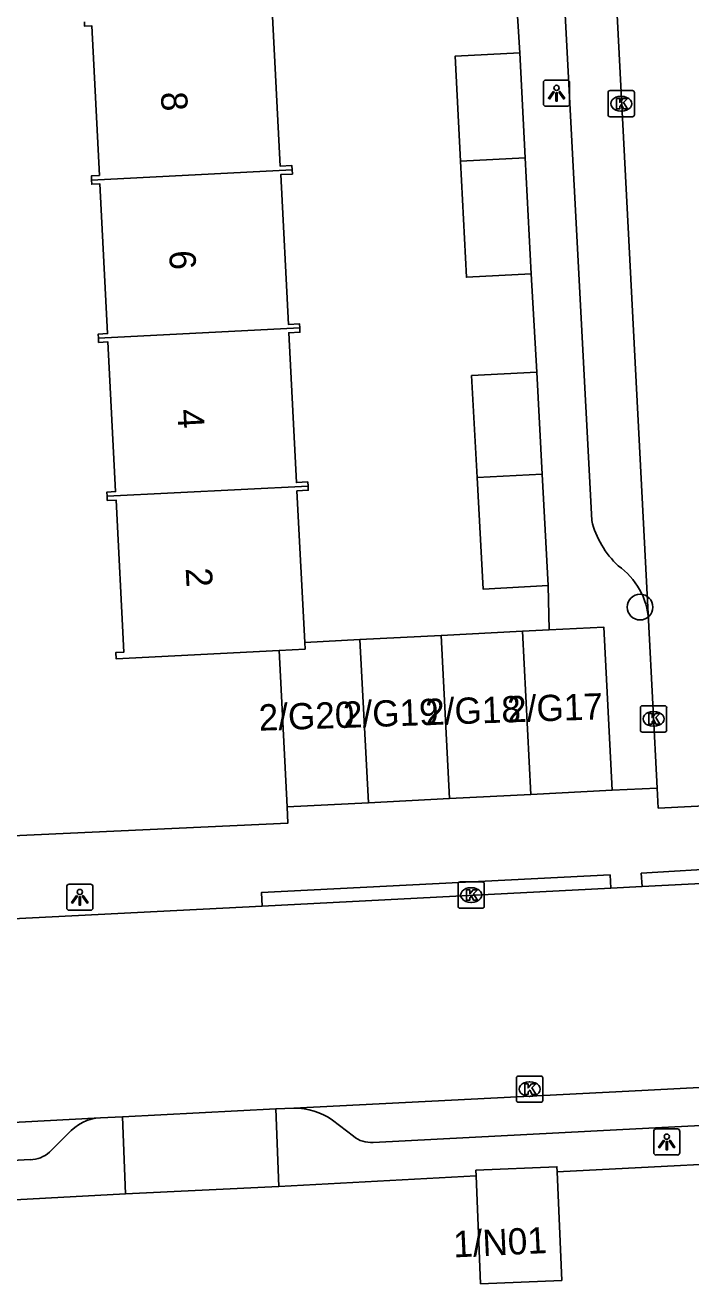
# Model space of a CAD drawing. Extents: x 161084 to 161928, y 385355 to 386522.
# Drawn here: x 161442.17 to 161467.53, y 385436.94 to 385484.89 of the extents above; entities that cross this region are included whole.
import ezdxf

# ---------------------------------------------------------------- set-up
doc = ezdxf.new("R2010")
doc.units = 0
for name, color, linetype in [('IMGEO_Boom', 7, 'Continuous'), ('IMGEO_Kolk', 7, 'Continuous'), ('IMGEO_Lichtpunt', 7, 'Continuous'), ('IMGEO_Pand', 7, 'Continuous'), ('IMGEO_Pand_nummerreeks', 7, 'Continuous'), ('IMGEO_Rijbaan_lokaal_open', 7, 'Continuous'), ('IMGEO_Voetpad_open', 7, 'Continuous')]:
    doc.layers.add(name, color=color, linetype=linetype)

msp = doc.modelspace()

# ---------------------------------------------------------------- linework, layer by layer
at = {"layer": 'IMGEO_Boom'}
msp.add_circle((161465.591, 385462.722), 0.489, dxfattribs=at)
at = {"layer": 'IMGEO_Kolk'}
for p, q in [((161464.373, 385481.473), (161464.373, 385482.325)), ((161464.448, 385482.399), (161465.3, 385482.399)), ((161465.374, 385482.325), (161465.374, 385481.473)), ((161464.861, 385482.179), (161464.886, 385482.179)), ((161465.3, 385481.399), (161464.448, 385481.399)), ((161464.884, 385481.619), (161464.859, 385481.619)), ((161465.604, 385458.037), (161465.604, 385458.889)), ((161465.679, 385458.963), (161466.531, 385458.963)), ((161466.605, 385458.889), (161466.605, 385458.037)), ((161466.092, 385458.743), (161466.117, 385458.743)), ((161466.531, 385457.963), (161465.679, 385457.963)), ((161466.115, 385458.183), (161466.09, 385458.183)), ((161458.659, 385451.327), (161458.659, 385452.179)), ((161458.734, 385452.253), (161459.586, 385452.253)), ((161459.66, 385452.179), (161459.66, 385451.327)), ((161459.147, 385452.033), (161459.172, 385452.033)), ((161459.586, 385451.253), (161458.734, 385451.253)), ((161459.17, 385451.473), (161459.145, 385451.473)), ((161460.884, 385443.932), (161460.884, 385444.784)), ((161460.959, 385444.858), (161461.811, 385444.858)), ((161461.372, 385444.638), (161461.397, 385444.638)), ((161461.885, 385444.784), (161461.885, 385443.932)), ((161461.395, 385444.078), (161461.37, 385444.078)), ((161461.811, 385443.858), (161460.959, 385443.858))]:
    msp.add_line(p, q, dxfattribs=at)
for points in [[(161464.373, 385481.473), (161464.373, 385482.325)], [(161464.448, 385482.399), (161465.3, 385482.399)], [(161465.374, 385482.325), (161465.374, 385481.473)], [(161464.694, 385482.099), (161464.817, 385482.099), (161464.817, 385481.948), (161464.947, 385482.099), (161465.111, 385482.099), (161464.965, 385481.948), (161465.118, 385481.699), (161464.966, 385481.699), (161464.881, 385481.863), (161464.817, 385481.796), (161464.817, 385481.699), (161464.694, 385481.699), (161464.694, 385482.099)], [(161465.3, 385481.399), (161464.448, 385481.399)], [(161465.604, 385458.037), (161465.604, 385458.889)], [(161465.679, 385458.963), (161466.531, 385458.963)], [(161466.605, 385458.889), (161466.605, 385458.037)], [(161465.925, 385458.663), (161466.048, 385458.663), (161466.048, 385458.512), (161466.178, 385458.663), (161466.342, 385458.663), (161466.196, 385458.512), (161466.349, 385458.263), (161466.197, 385458.263), (161466.112, 385458.427), (161466.048, 385458.36), (161466.048, 385458.263), (161465.925, 385458.263), (161465.925, 385458.663)], [(161466.531, 385457.963), (161465.679, 385457.963)], [(161458.659, 385451.327), (161458.659, 385452.179)], [(161458.734, 385452.253), (161459.586, 385452.253)], [(161459.66, 385452.179), (161459.66, 385451.327)], [(161458.98, 385451.953), (161459.103, 385451.953), (161459.103, 385451.802), (161459.233, 385451.953), (161459.397, 385451.953), (161459.251, 385451.802), (161459.404, 385451.553), (161459.252, 385451.553), (161459.167, 385451.717), (161459.103, 385451.65), (161459.103, 385451.553), (161458.98, 385451.553), (161458.98, 385451.953)], [(161459.586, 385451.253), (161458.734, 385451.253)], [(161460.884, 385443.932), (161460.884, 385444.784)], [(161460.959, 385444.858), (161461.811, 385444.858)], [(161461.205, 385444.558), (161461.328, 385444.558), (161461.328, 385444.407), (161461.458, 385444.558), (161461.622, 385444.558), (161461.476, 385444.407), (161461.629, 385444.158), (161461.477, 385444.158), (161461.392, 385444.322), (161461.328, 385444.255), (161461.328, 385444.158), (161461.205, 385444.158), (161461.205, 385444.558)], [(161461.885, 385444.784), (161461.885, 385443.932)], [(161461.811, 385443.858), (161460.959, 385443.858)]]:
    msp.add_lwpolyline(points, dxfattribs=at)
for centre, start, end in [((161464.45, 385482.323), 91.552, 178.448), ((161464.45, 385482.323), 91.552, 178.448), ((161465.298, 385482.323), 1.552, 88.448), ((161465.298, 385482.323), 1.552, 88.448), ((161464.45, 385481.475), 181.552, 268.448), ((161464.45, 385481.475), 181.552, 268.448), ((161465.298, 385481.475), 271.552, 358.448), ((161465.298, 385481.475), 271.552, 358.448), ((161465.681, 385458.887), 91.552, 178.448), ((161465.681, 385458.887), 91.552, 178.448), ((161466.529, 385458.887), 1.552, 88.448), ((161466.529, 385458.887), 1.552, 88.448), ((161465.681, 385458.039), 181.552, 268.448), ((161465.681, 385458.039), 181.552, 268.448), ((161466.529, 385458.039), 271.552, 358.448), ((161466.529, 385458.039), 271.552, 358.448), ((161458.736, 385452.177), 91.552, 178.448), ((161458.736, 385452.177), 91.552, 178.448), ((161459.584, 385452.177), 1.552, 88.448), ((161459.584, 385452.177), 1.552, 88.448), ((161458.736, 385451.329), 181.552, 268.448), ((161458.736, 385451.329), 181.552, 268.448), ((161459.584, 385451.329), 271.552, 358.448), ((161459.584, 385451.329), 271.552, 358.448), ((161460.961, 385444.782), 91.552, 178.448), ((161460.961, 385444.782), 91.552, 178.448), ((161461.809, 385444.782), 1.552, 88.448), ((161461.809, 385444.782), 1.552, 88.448), ((161460.961, 385443.934), 181.552, 268.448), ((161460.961, 385443.934), 181.552, 268.448), ((161461.809, 385443.934), 271.552, 358.448), ((161461.809, 385443.934), 271.552, 358.448)]:
    msp.add_arc(centre, 0.0765, start, end, dxfattribs=at)
for centre, major_axis, ratio, start_param, end_param in [((161464.86, 385481.899), (-0.387, 0.002), 0.722429, 4.712389, 7.853982), ((161464.885, 385481.899), (-0.39, 0.002), 0.717154, 1.570796, 4.712389), ((161466.091, 385458.463), (-0.387, 0.002), 0.722429, 4.712389, 7.853982), ((161466.116, 385458.463), (-0.39, 0.002), 0.717154, 1.570796, 4.712389), ((161459.146, 385451.753), (-0.387, 0.002), 0.722429, 4.712389, 7.853982), ((161459.171, 385451.753), (-0.39, 0.002), 0.717154, 1.570796, 4.712389), ((161461.371, 385444.358), (-0.387, 0.002), 0.722429, 4.712389, 7.853982), ((161461.396, 385444.358), (-0.39, 0.002), 0.717154, 1.570796, 4.712389)]:
    msp.add_ellipse(centre, major_axis=major_axis, ratio=ratio, start_param=start_param, end_param=end_param, dxfattribs=at)
at = {"layer": 'IMGEO_Lichtpunt'}
for p, q in [((161462.815, 385482.797), (161462.007, 385482.797)), ((161462.815, 385482.797), (161462.007, 385482.797)), ((161461.913, 385482.702), (161461.913, 385481.895)), ((161461.913, 385482.702), (161461.913, 385481.895)), ((161462.909, 385481.895), (161462.909, 385482.702)), ((161462.909, 385481.895), (161462.909, 385482.702)), ((161462.007, 385481.801), (161462.815, 385481.801)), ((161462.007, 385481.801), (161462.815, 385481.801)), ((161443.756, 385452.072), (161443.756, 385451.265)), ((161443.756, 385452.072), (161443.756, 385451.265)), ((161444.658, 385452.167), (161443.85, 385452.167)), ((161444.658, 385452.167), (161443.85, 385452.167)), ((161444.752, 385451.265), (161444.752, 385452.072)), ((161444.752, 385451.265), (161444.752, 385452.072)), ((161443.85, 385451.171), (161444.658, 385451.171)), ((161443.85, 385451.171), (161444.658, 385451.171)), ((161466.111, 385442.751), (161466.111, 385441.944)), ((161466.111, 385442.751), (161466.111, 385441.944)), ((161467.013, 385442.846), (161466.205, 385442.846)), ((161467.013, 385442.846), (161466.205, 385442.846)), ((161467.107, 385441.944), (161467.107, 385442.751)), ((161467.107, 385441.944), (161467.107, 385442.751)), ((161466.205, 385441.85), (161467.013, 385441.85)), ((161466.205, 385441.85), (161467.013, 385441.85))]:
    msp.add_line(p, q, dxfattribs=at)
for points in [[(161462.287, 385482.366), (161462.326, 385482.338), (161462.138, 385482.076), (161462.1, 385482.103), (161462.287, 385482.366)], [(161462.389, 385482.318), (161462.436, 385482.318), (161462.436, 385481.996), (161462.389, 385481.996), (161462.389, 385482.318)], [(161462.499, 385482.338), (161462.537, 385482.365), (161462.724, 385482.103), (161462.685, 385482.075), (161462.499, 385482.338)], [(161444.13, 385451.736), (161444.169, 385451.708), (161443.981, 385451.446), (161443.943, 385451.473), (161444.13, 385451.736)], [(161444.232, 385451.688), (161444.279, 385451.688), (161444.279, 385451.366), (161444.232, 385451.366), (161444.232, 385451.688)], [(161444.342, 385451.708), (161444.38, 385451.735), (161444.567, 385451.473), (161444.528, 385451.445), (161444.342, 385451.708)], [(161466.485, 385442.415), (161466.524, 385442.387), (161466.336, 385442.125), (161466.298, 385442.152), (161466.485, 385442.415)], [(161466.587, 385442.367), (161466.634, 385442.367), (161466.634, 385442.045), (161466.587, 385442.045), (161466.587, 385442.367)], [(161466.697, 385442.387), (161466.735, 385442.414), (161466.922, 385442.152), (161466.883, 385442.124), (161466.697, 385442.387)]]:
    msp.add_lwpolyline(points, dxfattribs=at)
for centre in [(161462.412, 385482.5), (161444.255, 385451.87), (161466.61, 385442.549)]:
    msp.add_circle(centre, 0.0994, dxfattribs=at)
for centre, start, end in [((161462.007, 385482.702), 90, 180), ((161462.007, 385482.702), 90, 180), ((161462.815, 385482.702), 0, 90), ((161462.815, 385482.702), 0, 90), ((161462.007, 385481.895), 180, 270), ((161462.007, 385481.895), 180, 270), ((161462.815, 385481.895), 270, 0), ((161462.815, 385481.895), 270, 360), ((161443.85, 385452.072), 90, 180), ((161443.85, 385452.072), 90, 180), ((161444.658, 385452.072), 0, 90), ((161444.658, 385452.072), 0, 90), ((161443.85, 385451.265), 180, 270), ((161443.85, 385451.265), 180, 270), ((161444.658, 385451.265), 270, 0), ((161444.658, 385451.265), 270, 360), ((161466.205, 385442.751), 90, 180), ((161466.205, 385442.751), 90, 180), ((161467.013, 385442.751), 0, 90), ((161467.013, 385442.751), 0, 90), ((161466.205, 385441.944), 180, 270), ((161466.205, 385441.944), 180, 270), ((161467.013, 385441.944), 270, 0), ((161467.013, 385441.944), 270, 360)]:
    msp.add_arc(centre, 0.0946, start, end, dxfattribs=at)
at = {"layer": 'IMGEO_Pand'}
for points in [[(161452.045, 385485.401), (161452.053, 385485.241), (161451.596, 385485.218), (161451.888, 385479.515), (161452.333, 385479.538), (161452.341, 385479.378)], [(161444.427, 385485.012), (161444.435, 385484.852), (161444.709, 385484.866), (161445.001, 385479.164), (161444.693, 385479.148), (161444.701, 385478.988)], [(161458.755, 385479.705), (161458.552, 385483.714), (161461.014, 385483.839)], [(161461.014, 385483.839), (161461.217, 385479.831)], [(161461.217, 385479.831), (161458.755, 385479.705)], [(161461.441, 385475.415), (161458.979, 385475.29), (161458.755, 385479.705)], [(161461.217, 385479.831), (161461.441, 385475.415)], [(161444.701, 385478.988), (161452.341, 385479.378)], [(161444.701, 385478.988), (161444.709, 385478.828), (161445.017, 385478.844), (161445.309, 385473.142), (161444.954, 385473.124), (161444.962, 385472.964)], [(161452.341, 385479.378), (161452.349, 385479.218), (161451.905, 385479.196), (161452.197, 385473.493), (161452.62, 385473.515), (161452.628, 385473.355)], [(161452.628, 385473.355), (161444.962, 385472.964)], [(161452.628, 385473.355), (161452.636, 385473.195), (161452.214, 385473.174), (161452.506, 385467.468), (161452.937, 385467.49), (161452.945, 385467.33)], [(161444.962, 385472.964), (161444.971, 385472.804), (161445.325, 385472.822), (161445.616, 385467.12), (161445.283, 385467.103), (161445.291, 385466.943)], [(161459.387, 385467.656), (161459.178, 385471.539), (161461.655, 385471.672)], [(161461.655, 385471.672), (161461.865, 385467.781)], [(161459.387, 385467.656), (161461.865, 385467.781)], [(161462.093, 385463.544), (161459.616, 385463.411), (161459.387, 385467.656)], [(161461.865, 385467.781), (161462.093, 385463.544)], [(161445.291, 385466.943), (161452.945, 385467.33)], [(161445.291, 385466.943), (161445.299, 385466.783), (161445.633, 385466.8), (161445.929, 385461.003), (161445.624, 385460.987), (161445.636, 385460.751), (161451.843, 385461.069)], [(161452.945, 385467.33), (161452.953, 385467.17), (161452.523, 385467.148), (161452.819, 385461.375)], [(161461.115, 385461.8), (161458.02, 385461.641)], [(161462.131, 385461.852), (161461.115, 385461.8)], [(161461.433, 385455.586), (161461.115, 385461.8)], [(161462.131, 385461.852), (161464.21, 385461.958), (161464.528, 385455.744)], [(161452.819, 385461.375), (161452.832, 385461.121), (161451.843, 385461.069)], [(161452.819, 385461.375), (161454.925, 385461.483)], [(161454.925, 385461.483), (161458.02, 385461.641)], [(161454.925, 385461.483), (161455.243, 385455.269)], [(161458.02, 385461.641), (161458.338, 385455.428)], [(161451.843, 385461.069), (161452.148, 385455.111)], [(161458.338, 385455.428), (161455.243, 385455.269)], [(161461.433, 385455.586), (161458.338, 385455.428)], [(161464.528, 385455.744), (161461.433, 385455.586)], [(161455.243, 385455.269), (161452.148, 385455.111)], [(161459.349, 385441.056), (161459.34, 385441.271), (161462.427, 385441.4), (161462.435, 385441.214)], [(161459.349, 385441.056), (161459.521, 385436.942), (161462.607, 385437.07), (161462.435, 385441.214)]]:
    msp.add_lwpolyline(points, dxfattribs=at)
at = {"layer": 'IMGEO_Rijbaan_lokaal_open'}
for points in [[(161465.916, 385462.228), (161463.964, 385500), (161462.868, 385521.205)], [(161465.916, 385462.228), (161466.247, 385455.821)], [(161468.791, 385455.186), (161466.286, 385455.063), (161466.247, 385455.821)], [(161465.671, 385452.072), (161464.474, 385452.011)], [(161472.44, 385452.419), (161465.671, 385452.072)], [(161464.474, 385452.011), (161451.203, 385451.331)], [(161451.203, 385451.331), (161432.195, 385450.358)], [(161493.179, 385445.719), (161482.532, 385445.186), (161465.166, 385444.284), (161452.403, 385443.64)], [(161445.878, 385443.299), (161451.721, 385443.604)], [(161452.403, 385443.64), (161451.721, 385443.604)], [(161432.642, 385442.6), (161445.036, 385443.271)], [(161445.036, 385443.271), (161445.878, 385443.299)]]:
    msp.add_lwpolyline(points, dxfattribs=at)
at = {"layer": 'IMGEO_Voetpad_open'}
for points in [[(161461.006, 385518.133), (161461.968, 385500), (161463.752, 385466.016)], [(161460.78, 385487.474), (161461.014, 385483.839)], [(161461.441, 385475.415), (161461.655, 385471.672)], [(161462.093, 385463.544), (161462.131, 385461.852)], [(161466.247, 385455.821), (161464.528, 385455.744)], [(161452.148, 385455.111), (161452.179, 385454.491), (161437.255, 385453.799)], [(161465.671, 385452.072), (161465.64, 385452.58), (161469.023, 385452.786)], [(161451.203, 385451.331), (161451.176, 385451.855), (161464.448, 385452.519), (161464.474, 385452.011)], [(161493.265, 385444.259), (161490.174, 385444.101), (161482.561, 385443.727), (161464.942, 385442.818), (161455.423, 385442.331)], [(161451.721, 385443.604), (161451.84, 385440.651)], [(161462.435, 385441.214), (161472.328, 385441.714), (161489.826, 385442.609), (161506.893, 385443.442), (161514.172, 385443.782)], [(161445.994, 385440.367), (161445.878, 385443.299)], [(161454.676, 385442.561), (161453.873, 385443.182)], [(161443.095, 385441.956), (161443.802, 385442.657)], [(161432.725, 385441.151), (161442.368, 385441.672)], [(161451.84, 385440.651), (161459.349, 385441.056)], [(161451.84, 385440.651), (161445.994, 385440.367)], [(161445.994, 385440.367), (161427.695, 385439.377), (161410.372, 385438.518), (161399.098, 385437.94)]]:
    msp.add_lwpolyline(points, dxfattribs=at)
for centre, radius, start, end in [((161467.09, 385466.825), 3.435, 193.6281, 227.3526), ((161463.138, 385462.038), 2.785, 3.9194, 54.2931), ((161452.417, 385441.095), 2.545, 55.0843, 90.3053), ((161445.161, 385441.472), 1.804, 93.9885, 138.9185), ((161455.332, 385443.364), 1.037, 230.7481, 275.0249), ((161442.355, 385442.778), 1.107, 270.6874, 311.9885)]:
    msp.add_arc(centre, radius, start, end, dxfattribs=at)

# ---------------------------------------------------------------- texts
at = {"layer": 'IMGEO_Pand_nummerreeks'}
for s, rotation, p in [('8', 272.9906, (161447.337, 385482.332)), ('6', 272.9906, (161447.653, 385476.29)), ('4', 272.9906, (161447.969, 385470.243)), ('2', 272.9906, (161448.285, 385464.199)), ('2/G19', 1.9092, (161454.294, 385458.119)), ('2/G18', 1.9092, (161457.426, 385458.223)), ('2/G17', 1.9092, (161460.547, 385458.327)), ('2/G20', 1.9092, (161451.084, 385458.012)), ('1/N01', 2.7273, (161458.499, 385437.946))]:
    msp.add_text(s, height=1, rotation=rotation, dxfattribs=at).set_placement(p)

doc.saveas('drawing.dxf')
